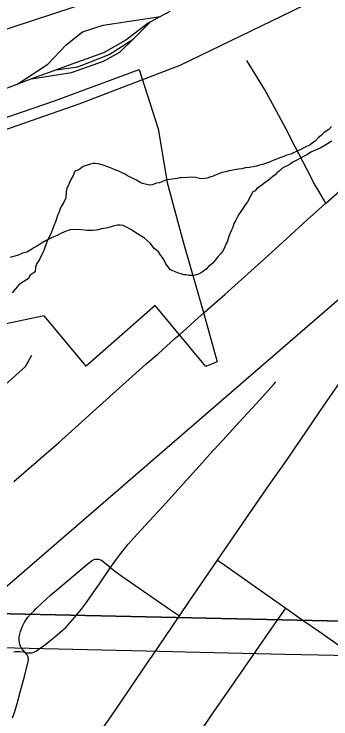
# Model space of a CAD drawing. Extents: x 2.4 to 73.1, y 4.5 to 25.6.
# Drawn here: x 47.901 to 48.041, y 22.0203 to 22.3316 of the extents above; entities that cross this region are included whole.
import ezdxf

# ---------------------------------------------------------------- set-up
doc = ezdxf.new("R2010")
doc.units = 0
for name, color, linetype in [('GM_X_City_Street', 7, 'Continuous'), ('GM_X_County_Road', 7, 'Continuous'), ('GM_X_Minor_River', 7, 'Continuous'), ('GM_X_Rail_Line', 7, 'Continuous'), ('GM_X_Section', 7, 'Continuous'), ('GM_X_State_Route', 7, 'Continuous'), ('GM_X_Township_Road', 7, 'Continuous')]:
    doc.layers.add(name, color=color, linetype=linetype)

msp = doc.modelspace()

# ---------------------------------------------------------------- linework, layer by layer
at = {"layer": 'GM_X_City_Street'}
for points in [[(48.03881, 22.24808), (48.03572, 22.25333), (48.03384, 22.25654), (48.03023, 22.2634), (48.02526, 22.27304), (48.0213, 22.28078), (48.01618, 22.29035), (48.01162, 22.29846), (48.00745, 22.30536), (48.00388, 22.31117)], [(47.85296, 22.1284), (47.87815, 22.15094), (47.90612, 22.17596), (47.90881, 22.18092)], [(47.90078, 22.04989), (47.90163, 22.05008), (47.90214, 22.05012), (47.90264, 22.05012), (47.90354, 22.05003), (47.90484, 22.04983), (47.90588, 22.04965), (47.90698, 22.04947), (47.90779, 22.04939), (47.90851, 22.04941), (47.90906, 22.04953), (47.90977, 22.04978), (47.91059, 22.05018), (47.91137, 22.05066), (47.91233, 22.05135), (47.91303, 22.05187), (47.91502, 22.05331), (47.91674, 22.05464), (47.91889, 22.05642), (47.92006, 22.0574), (47.92125, 22.05837), (47.92398, 22.06082), (47.92483, 22.06171), (47.92787, 22.06523), (47.93062, 22.06858), (47.93286, 22.07157), (47.93875, 22.07996), (47.94368, 22.0871), (47.94668, 22.09145), (47.94814, 22.09341), (47.95152, 22.09742), (47.95564, 22.10204), (47.96088, 22.10776), (47.96819, 22.11579), (47.97991, 22.12864), (47.98177, 22.13072), (47.9876, 22.13715), (47.99488, 22.14512), (47.99777, 22.14832), (48.00049, 22.15129), (48.00235, 22.15336), (48.00799, 22.15952), (48.01348, 22.16545), (48.01593, 22.16822), (48.01673, 22.16913)], [(47.90038, 22.02079), (47.90125, 22.02314), (47.90233, 22.02702), (47.90375, 22.0321), (47.90579, 22.0396), (47.90725, 22.04569), (47.90734, 22.04633), (47.90735, 22.04683), (47.90731, 22.04721), (47.90724, 22.04766), (47.90714, 22.04796), (47.90699, 22.04827), (47.90677, 22.04857), (47.90588, 22.04965), (47.90562, 22.04995), (47.90447, 22.05135), (47.90411, 22.05189), (47.90387, 22.05236), (47.90369, 22.0528), (47.90356, 22.05315), (47.90337, 22.05399), (47.90328, 22.05517), (47.90335, 22.05632), (47.9036, 22.05776), (47.90392, 22.05894), (47.90428, 22.06001), (47.90481, 22.0613), (47.90563, 22.06298), (47.90649, 22.06434), (47.90713, 22.06523), (47.90845, 22.06663), (47.90974, 22.06789), (47.9108, 22.06899), (47.91325, 22.07136), (47.91734, 22.07502), (47.91984, 22.07715), (47.92736, 22.0835), (47.93111, 22.08671), (47.93375, 22.08887), (47.93515, 22.08997), (47.93574, 22.09038), (47.93637, 22.09067), (47.93693, 22.09084), (47.93739, 22.09089), (47.93789, 22.09087), (47.93849, 22.09077), (47.93908, 22.0906), (47.93969, 22.09033), (47.94028, 22.08996), (47.94368, 22.0871), (47.94484, 22.08612), (47.9486, 22.08333), (47.95626, 22.078), (47.97009, 22.0685), (47.97409, 22.06575)], [(47.99097, 22.0904), (47.99418, 22.08814), (48.00769, 22.07866), (48.02115, 22.0692), (48.02882, 22.06378), (48.03573, 22.059), (48.04518, 22.05242), (48.05828, 22.04326), (48.05876, 22.0428), (48.05917, 22.04229), (48.05949, 22.0418), (48.05974, 22.04134), (48.05999, 22.04082), (48.06019, 22.04033)], [(47.97759, 22.00541), (47.97848, 22.00683), (47.98327, 22.01444), (47.98824, 22.02192), (48.00115, 22.04035), (48.01497, 22.06029), (48.02115, 22.0692)]]:
    msp.add_lwpolyline(points, dxfattribs=at)
at = {"layer": 'GM_X_County_Road'}
for points in [[(47.88614, 22.28218), (47.91889, 22.29325), (47.95624, 22.30715), (47.96468, 22.28099), (47.96871, 22.25721), (47.97575, 22.23109), (47.98467, 22.1998), (47.99082, 22.17807), (47.98579, 22.17593), (47.96335, 22.20294), (47.93282, 22.17616), (47.91435, 22.19839), (47.84403, 22.18365)], [(48.03881, 22.24808), (48.04358, 22.25233), (48.04821, 22.25645)], [(47.98501, 22.19977), (47.99414, 22.20782), (48.0131, 22.22485), (48.02163, 22.23256), (48.03057, 22.24074), (48.03881, 22.24808)], [(47.97423, 22.19011), (47.98227, 22.19729), (47.98501, 22.19977)], [(47.90098, 22.12512), (47.92066, 22.14228), (47.92782, 22.14872), (47.9373, 22.15722), (47.95927, 22.17691), (47.96467, 22.18159), (47.97204, 22.18825), (47.97423, 22.19011)]]:
    msp.add_lwpolyline(points, dxfattribs=at)
at = {"layer": 'GM_X_Minor_River'}
for points in [[(47.25808, 21.52633), (48.20114, 22.34109)], [(48.04126, 22.2819), (48.04008, 22.2806), (48.03893, 22.27987), (48.03796, 22.27914), (48.03679, 22.27803), (48.03543, 22.27692), (48.03407, 22.27544), (48.03291, 22.27471), (48.03175, 22.27379), (48.03021, 22.27307), (48.02906, 22.27253), (48.02771, 22.2718), (48.02617, 22.27108), (48.02483, 22.27054), (48.02329, 22.26982), (48.02214, 22.26947), (48.02118, 22.26912), (48.02022, 22.26876), (48.01888, 22.26823), (48.01505, 22.2668), (48.01389, 22.26626), (48.01255, 22.26573), (48.01083, 22.2652), (48.00949, 22.26485), (48.00815, 22.26451), (48.00662, 22.26417), (48.0051, 22.26383), (48.00319, 22.26369), (48.00167, 22.26334), (48.00014, 22.26319), (47.99842, 22.26286), (47.99709, 22.26251), (47.99594, 22.26235), (47.9946, 22.262), (47.99289, 22.26167), (47.99154, 22.26113), (47.99059, 22.26078), (47.98905, 22.26006), (47.98751, 22.25952), (47.98637, 22.25917), (47.98427, 22.25885), (47.98294, 22.25907), (47.98125, 22.25949), (47.98011, 22.25952), (47.97782, 22.25939), (47.97516, 22.25927), (47.97421, 22.25929), (47.97307, 22.25894), (47.97192, 22.25878), (47.96792, 22.25831), (47.96523, 22.25705), (47.9639, 22.25689), (47.96198, 22.25618)], [(48.04147, 22.27552), (48.03877, 22.27388), (48.03627, 22.27242), (48.03416, 22.27153), (48.03223, 22.27063), (48.03069, 22.26953), (48.02858, 22.26863), (48.02703, 22.26772), (48.02569, 22.267), (48.02415, 22.26627), (48.02299, 22.26535), (48.02164, 22.26463), (48.02067, 22.26408), (48.01933, 22.26336), (48.01816, 22.26225), (48.01719, 22.26151), (48.01641, 22.26058), (48.01544, 22.25985), (48.01428, 22.25893), (48.01312, 22.25801), (48.01196, 22.25728), (48.0106, 22.25617), (48.00944, 22.25525), (48.00828, 22.25452), (48.0075, 22.25359), (48.00653, 22.25305), (48.00415, 22.24874), (48.00316, 22.24743), (48.00217, 22.24575), (48.00119, 22.24445), (48.0002, 22.24295), (47.99961, 22.24183), (47.99881, 22.24033), (47.99801, 22.23883), (47.9978, 22.23789), (47.99739, 22.23676), (47.99699, 22.23582), (47.99658, 22.23488)], [(47.96198, 22.25618), (47.96084, 22.25602), (47.95782, 22.25686), (47.95669, 22.25727), (47.95519, 22.25825), (47.95426, 22.25866), (47.95313, 22.25926), (47.952, 22.25967), (47.95069, 22.26046), (47.94976, 22.26105), (47.94882, 22.26145), (47.94732, 22.26225), (47.946, 22.26267), (47.94468, 22.26327), (47.94318, 22.26388), (47.94205, 22.26428), (47.94036, 22.2649), (47.93885, 22.26531), (47.9379, 22.26553), (47.93695, 22.26555), (47.93582, 22.26558), (47.93294, 22.26471), (47.93161, 22.26436), (47.92967, 22.26289), (47.92794, 22.26217), (47.92714, 22.26029), (47.92614, 22.25861), (47.92493, 22.25579), (47.92434, 22.25486), (47.9241, 22.25296), (47.92385, 22.2505), (47.92285, 22.24825), (47.92205, 22.24675), (47.92146, 22.24581), (47.92105, 22.24469), (47.92064, 22.24356), (47.92024, 22.24262), (47.91982, 22.24111), (47.91941, 22.23979), (47.9186, 22.2381), (47.9182, 22.23697), (47.91758, 22.23528), (47.91698, 22.23396), (47.91619, 22.23265), (47.91578, 22.23171), (47.91518, 22.23021), (47.91457, 22.22852), (47.91415, 22.2272), (47.91375, 22.22626), (47.91234, 22.22326), (47.91175, 22.22232), (47.91116, 22.22139), (47.91055, 22.21988), (47.91031, 22.2178), (47.90818, 22.21633), (47.90719, 22.21465), (47.90468, 22.21301), (47.90314, 22.21209), (47.9002, 22.20856)], [(47.99658, 22.23488), (47.99598, 22.23356), (47.99557, 22.23243), (47.99516, 22.23092), (47.99456, 22.22999), (47.99415, 22.22886), (47.99374, 22.22773), (47.99315, 22.2268), (47.99237, 22.22587), (47.991, 22.22438), (47.98983, 22.22289), (47.98904, 22.22177), (47.98807, 22.22104), (47.98691, 22.22012), (47.98593, 22.219), (47.98477, 22.21808), (47.9838, 22.21754), (47.98246, 22.21681), (47.98111, 22.21628), (47.97978, 22.21612), (47.97845, 22.21615), (47.97694, 22.21638), (47.97599, 22.21641), (47.97486, 22.21682), (47.97373, 22.21722), (47.97223, 22.21783), (47.97091, 22.21843), (47.96997, 22.21884), (47.96814, 22.22135), (47.96741, 22.22289), (47.96668, 22.22405), (47.96595, 22.22502), (47.96485, 22.22656), (47.96392, 22.22735), (47.96299, 22.22813), (47.96133, 22.23026), (47.95873, 22.23261), (47.95555, 22.23459), (47.95312, 22.23617), (47.95106, 22.23736), (47.94918, 22.23817), (47.94786, 22.23839), (47.94672, 22.23842), (47.94481, 22.2379), (47.94251, 22.2372), (47.9406, 22.23686), (47.93946, 22.2367), (47.93831, 22.23635), (47.93736, 22.23619), (47.93564, 22.23604), (47.93337, 22.2361), (47.9309, 22.23635), (47.92901, 22.2364), (47.92577, 22.23629), (47.92444, 22.23594), (47.92328, 22.2354), (47.92175, 22.23468), (47.92001, 22.23378), (47.9179, 22.23288), (47.91637, 22.23216), (47.91521, 22.23162), (47.91348, 22.23052), (47.91251, 22.22998), (47.91116, 22.22906), (47.90981, 22.22834), (47.90846, 22.22742), (47.90673, 22.22652), (47.90482, 22.226), (47.90289, 22.22509), (47.89926, 22.22405)]]:
    msp.add_lwpolyline(points, dxfattribs=at)
at = {"layer": 'GM_X_Rail_Line'}
for p, q in [((47.96571, 22.33051), (47.96138, 22.3282)), ((47.96989, 22.33274), (47.96571, 22.33051)), ((47.95365, 22.32057), (47.96138, 22.3282)), ((47.91981, 22.30703), (47.90879, 22.30296)), ((47.90879, 22.30296), (47.90229, 22.30055)), ((47.90229, 22.30055), (47.89424, 22.29758))]:
    msp.add_line(p, q, dxfattribs=at)
for points in [[(47.88411, 22.27606), (47.92982, 22.29205), (47.97446, 22.30904), (48.02374, 22.33299), (48.06587, 22.35364), (48.10111, 22.37235), (48.12598, 22.38786), (48.15254, 22.40422), (48.17368, 22.41861), (48.2209, 22.45281), (48.28431, 22.50499), (48.37006, 22.57725), (48.40233, 22.60809), (48.42152, 22.63048), (48.43984, 22.65055), (48.45932, 22.68953), (48.47132, 22.71318), (48.51777, 22.80471), (48.52911, 22.82769), (48.54016, 22.8434), (48.5547, 22.8562), (48.58668, 22.87714), (48.75853, 22.97489)], [(46.37711, 21.82964), (47.12758, 22.0728), (48.07818, 22.38437), (48.43367, 22.49981), (48.47937, 22.5158), (48.52401, 22.53278), (48.5733, 22.55674), (48.61543, 22.57739), (48.65067, 22.59609), (48.67554, 22.61161), (48.7021, 22.62796), (48.72324, 22.64236), (48.75853, 22.66792)], [(47.90229, 22.30055), (47.91595, 22.30946), (47.92407, 22.31799), (47.93126, 22.32385), (47.94041, 22.32672), (47.95202, 22.32847), (47.96571, 22.33051)], [(47.96138, 22.3282), (47.96034, 22.32765), (47.95038, 22.32015), (47.94051, 22.3145), (47.925, 22.30895), (47.91981, 22.30703)], [(47.90879, 22.30296), (47.92643, 22.30586), (47.94051, 22.3108), (47.94781, 22.3148), (47.95365, 22.32057)], [(47.91981, 22.30703), (47.92921, 22.30833), (47.94308, 22.31378), (47.95365, 22.32057)]]:
    msp.add_lwpolyline(points, dxfattribs=at)
at = {"layer": 'GM_X_Section'}
for points in [[(47.60552, 22.57632), (48.10409, 22.56863), (48.09283, 22.06235), (47.59206, 22.07349)], [(47.59206, 22.07349), (48.09283, 22.06235), (48.07944, 21.56274), (48.0766, 21.56261), (47.57885, 21.57331)]]:
    msp.add_lwpolyline(points, close=True, dxfattribs=at)
at = {"layer": 'GM_X_State_Route'}
for points in [[(47.96202, 22.048), (47.97409, 22.06575), (47.97846, 22.07217), (47.99097, 22.0904), (47.99258, 22.09275), (48.00349, 22.10862), (48.01393, 22.12379), (48.01864, 22.13047), (48.02237, 22.13587), (48.03833, 22.15927), (48.05083, 22.17729), (48.06107, 22.19214), (48.06885, 22.20338), (48.06972, 22.20463)], [(47.89902, 21.95586), (47.90625, 21.96644), (47.91228, 21.97518), (47.9179, 21.98351), (47.92806, 21.99846), (47.93874, 22.0141), (47.94272, 22.01976), (47.94464, 22.02248), (47.94568, 22.02402), (47.9609, 22.04635), (47.96202, 22.048)]]:
    msp.add_lwpolyline(points, dxfattribs=at)
at = {"layer": 'GM_X_Township_Road'}
msp.add_lwpolyline([(47.63245, 22.05838), (47.63467, 22.05837), (47.64026, 22.05834), (47.66667, 22.05769), (47.68407, 22.05723), (47.70271, 22.05672), (47.73409, 22.05596), (47.78723, 22.05475), (47.80525, 22.05435), (47.82327, 22.05389), (47.89504, 22.05189), (47.93978, 22.0508), (47.95935, 22.05029), (47.97675, 22.04993), (48.02087, 22.0489), (48.05723, 22.04811), (48.07277, 22.04777), (48.09048, 22.04741), (48.13542, 22.04657)], dxfattribs=at)

doc.saveas('drawing.dxf')
